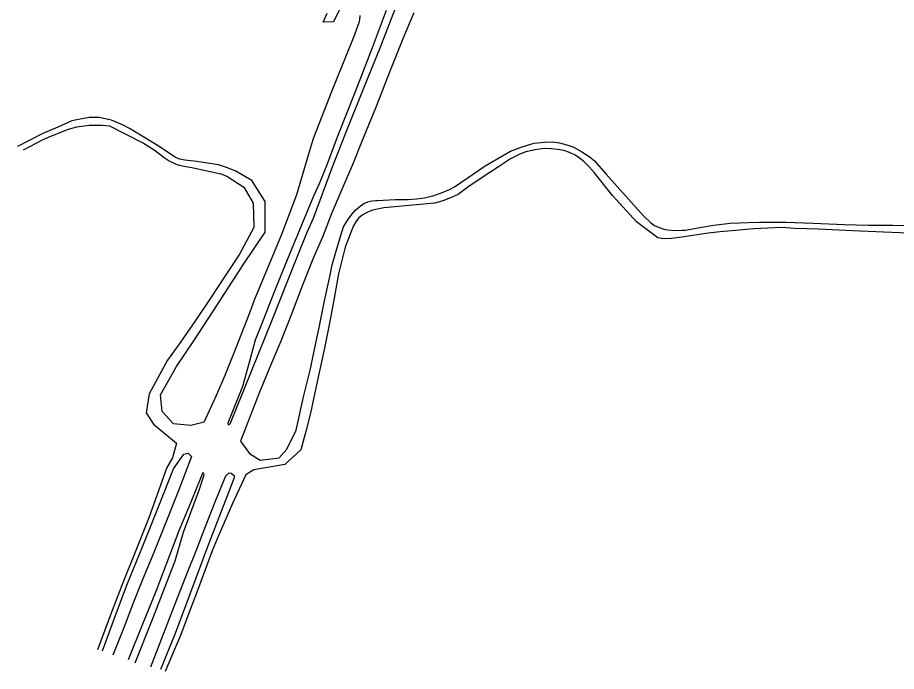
# Model space of a CAD drawing. Extents: x -304109 to -273954, y 21500 to 39796.
# Drawn here: x -296166.3 to -295672.7, y 22613.1 to 22980.6 of the extents above; entities that cross this region are included whole.
import ezdxf

# ---------------------------------------------------------------- set-up
doc = ezdxf.new("R2010")
doc.units = 0
doc.layers.add('krawedzie_ulic', color=7, linetype='Continuous')

msp = doc.modelspace()

# ---------------------------------------------------------------- linework, layer by layer
at = {"layer": 'krawedzie_ulic'}
for points in [[(-295959.219, 22984.538), (-295967.097, 22963.589), (-295974.009, 22945.64), (-295980.566, 22929.013), (-295986.767, 22913.454), (-295992.815, 22897.285), (-295996.83, 22887.115), (-296000, 22880.2), (-296006.465, 22864.886), (-296015.181, 22843.518), (-296021.932, 22826.781), (-296028.379, 22810.552), (-296032.761, 22799.31), (-296036.172, 22786.7), (-296039.986, 22773.224), (-296048.197, 22752.57), (-296047.991, 22751.809), (-296046.976, 22752.219), (-296042.491, 22763.005), (-296038.762, 22772.112), (-296031.056, 22791.545), (-296023.146, 22811.081), (-296009.9, 22844.708), (-296003.551, 22860.072), (-296000, 22867.847), (-295989.405, 22896.756), (-295982.252, 22914.87), (-295972.067, 22940.536), (-295962.664, 22963.599), (-295953.176, 22988.26)], [(-295983.797, 22988.567), (-295988.852, 22978.294), (-295994.608, 22978.06), (-295992.361, 22983.169)], [(-296061.454, 22753.145), (-296054.404, 22768.798), (-296049.614, 22779.586), (-296043.772, 22794.694), (-296035.561, 22815.145), (-296033.146, 22822.012), (-296026.194, 22839.055), (-296017.929, 22858.846), (-296009.369, 22881.229), (-296001.275, 22909.037), (-295999.803, 22913.232), (-295989.627, 22939.577), (-295981.551, 22959.474), (-295976.885, 22971.07), (-295974.712, 22976.887), (-295974.693, 22976.941), (-295974.062, 22979.299), (-295973.824, 22981.729)], [(-295943.792, 22983.252), (-295949.935, 22968.659), (-295957.006, 22950.931), (-295965.24, 22929.786), (-295973.081, 22910.674), (-295977.824, 22898.856), (-295984.116, 22884.011), (-295989.712, 22870.955), (-295994.997, 22857.226), (-296000, 22845.734), (-296006.291, 22830.196), (-296012.837, 22813.053), (-296018.427, 22798.707), (-296023.719, 22786.293), (-296030.42, 22770.063), (-296036.968, 22753.276), (-296041.046, 22742.542), (-296035.99, 22735.553), (-296030.031, 22731.92), (-296019.363, 22733.182), (-296015.01, 22738.126), (-296009.762, 22748.661), (-296005.461, 22768.284), (-296001.753, 22783.13), (-296000, 22791.443), (-295996.925, 22806.441), (-295993.825, 22821.439), (-295990.725, 22835.878), (-295989.506, 22841.674), (-295986.253, 22853.317), (-295983.153, 22863.079), (-295981.235, 22866.399), (-295978.982, 22869.502), (-295976.418, 22872.353), (-295973.749, 22874.777), (-295971.786, 22876.104), (-295969.628, 22877.083), (-295967.336, 22877.685), (-295964.976, 22877.894), (-295964.395, 22877.884), (-295954.279, 22878.399), (-295946.857, 22878.454), (-295942.271, 22878.696), (-295937.723, 22879.337)], [(-296061.454, 22753.145), (-296069.029, 22751.42), (-296078.688, 22752.194), (-296085.015, 22759.127), (-296085.964, 22768.672), (-296077.024, 22784.504), (-296067.267, 22798.968), (-296056.046, 22816.13), (-296039.569, 22841.592), (-296027.284, 22859.926), (-296027.295, 22877.246), (-296034.808, 22889.101), (-296044.076, 22894.397), (-296049.013, 22896.408), (-296053.389, 22897.864), (-296065.542, 22899.694), (-296072.304, 22900.48), (-296075.157, 22901.117), (-296077.544, 22901.982), (-296087.274, 22908.495), (-296103.419, 22918.233), (-296107.289, 22920.249), (-296113.499, 22923.018), (-296120.517, 22924.412), (-296126.159, 22924.491), (-296131.085, 22923.506), (-296135.808, 22922.522), (-296143.724, 22919.036), (-296152.147, 22915.396), (-296159.706, 22911.607), (-296166.3, 22908.177)], [(-296162.94, 22906.312), (-296152.388, 22911.84), (-296147.619, 22913.992), (-296137.774, 22917.993), (-296133, 22919.13), (-296126.042, 22920.225), (-296118.52, 22920.102), (-296114.707, 22919.711), (-296106.256, 22915.53), (-296095.614, 22909.985), (-296089.044, 22905.949), (-296083.999, 22902.058), (-296081.122, 22900.169), (-296078.046, 22898.626), (-296076.259, 22897.924), (-296071.747, 22896.858), (-296068.432, 22896.331)], [(-295913.204, 22890.727), (-295903.698, 22897.291), (-295892.921, 22903.499), (-295889.515, 22905.535), (-295883.511, 22907.824), (-295877.377, 22909.734), (-295876.146, 22910.068), (-295870.286, 22910.628), (-295865.928, 22910.786), (-295861.82, 22910.152), (-295857.792, 22909.127), (-295853.881, 22907.72), (-295853.574, 22907.591), (-295849.281, 22905.202), (-295845.197, 22902.473), (-295842.491, 22900.38), (-295835.678, 22892.657), (-295828.001, 22883.918), (-295821.595, 22876.907), (-295814.274, 22868.88), (-295810.817, 22865.426), (-295808.496, 22863.829), (-295805.972, 22862.577), (-295803.296, 22861.694), (-295801.056, 22861.263), (-295797.074, 22860.955), (-295793.082, 22861.048), (-295791.295, 22861.219), (-295781.992, 22862.75), (-295775.434, 22863.872), (-295765.979, 22865.047), (-295755.862, 22865.461), (-295749.609, 22865.719), (-295742.899, 22865.723), (-295734.714, 22865.576), (-295719.412, 22864.975), (-295701.975, 22864.275), (-295688.554, 22864.029), (-295674.676, 22863.987), (-295659.984, 22863.539)], [(-295656.476, 22859.068), (-295679.912, 22859.968), (-295697.095, 22860.669), (-295716.616, 22861.673), (-295729.63, 22862.071), (-295737.103, 22862.575), (-295752.659, 22861.853), (-295760.946, 22861.187), (-295771.57, 22860.215), (-295778.382, 22859.499), (-295793.125, 22857.202), (-295799.073, 22856.435), (-295801.867, 22856.258), (-295804.658, 22856.48), (-295806.647, 22856.888), (-295818.646, 22865.726), (-295832.068, 22880.662), (-295842.44, 22893.517), (-295845.223, 22896.73), (-295848.296, 22899.666), (-295851.631, 22902.302), (-295853.116, 22903.321), (-295856.255, 22904.767), (-295859.54, 22905.84), (-295862.927, 22906.527), (-295866.371, 22906.818), (-295866.436, 22906.82), (-295869.898, 22906.983), (-295873.356, 22906.747), (-295876.764, 22906.114), (-295877.213, 22906), (-295880.776, 22905.077), (-295884.219, 22903.774), (-295885.347, 22903.25), (-295889.413, 22901.163), (-295896.225, 22896.685), (-295905.934, 22890.325), (-295913.305, 22885.288), (-295918.846, 22881.268), (-295923.083, 22879.259), (-295927.476, 22877.619), (-295931.993, 22876.359), (-295932.108, 22876.332), (-295956.526, 22874.133), (-295960.616, 22873.719), (-295963.378, 22873.208)], [(-296068.432, 22896.331), (-296052.101, 22892.841), (-296048.792, 22891.482), (-296039.216, 22885.375), (-296034, 22876.355), (-296033.596, 22862.694), (-296041.674, 22847.729), (-296049.66, 22835.456), (-296058.002, 22822.979), (-296066.292, 22810.4), (-296074.837, 22798.125), (-296082.068, 22788.09), (-296092.47, 22769.052), (-296094.11, 22758.48), (-296089.92, 22752.148), (-296076.973, 22741.483), (-296079.23, 22733.145), (-296082.464, 22727.798), (-296092.629, 22699.518), (-296100.285, 22680.084), (-296106.834, 22663.856), (-296113.229, 22647.272), (-296121.334, 22625.297)], [(-296068.433, 22896.331), (-296068.432, 22896.331)], [(-296068.432, 22896.331), (-296068.427, 22896.33)], [(-295937.723, 22879.337), (-295933.248, 22880.37), (-295932.979, 22880.446), (-295928.263, 22882.038), (-295923.689, 22884.003), (-295920.88, 22885.435), (-295913.204, 22890.727)], [(-295963.378, 22873.208), (-295966.667, 22872.384), (-295969.837, 22871.179), (-295972.783, 22869.644), (-295974.727, 22867.857), (-295976.379, 22865.796), (-295977.702, 22863.511)], [(-295977.702, 22863.511), (-295978.222, 22862.32), (-295982.24, 22851.633), (-295986.128, 22836.547), (-295988.07, 22825.045), (-295991.028, 22808.834), (-295993.874, 22794.802), (-295996.923, 22781.176), (-296000, 22766.381), (-296001.715, 22758.243), (-296004.222, 22748.785), (-296007.283, 22737.7), (-296016.147, 22729.386), (-296033.62, 22726.471), (-296038.132, 22723.558), (-296045.597, 22707.529), (-296054.115, 22687.686), (-296056.937, 22680.97), (-296065.192, 22658.588), (-296070.681, 22644.345), (-296074.809, 22633.255), (-296078.943, 22623.842), (-296083.377, 22613.108)], [(-296061.454, 22753.145), (-296061.463, 22753.126)], [(-296118.638, 22624.699), (-296111.189, 22645.147), (-296104.491, 22662.443), (-296096.129, 22683.199), (-296086.861, 22706.55), (-296078.7, 22727.052), (-296072.834, 22735.151), (-296070.55, 22735.871)], [(-296070.55, 22735.871), (-296068.532, 22733.899), (-296075.812, 22715.127), (-296082.56, 22697.679), (-296089.311, 22680.941), (-296096.265, 22664.254), (-296101.151, 22652.044), (-296106.336, 22638.106), (-296112.785, 22622.233)], [(-296070.55, 22735.871), (-296068.535, 22733.902)], [(-296100.165, 22617.916), (-296090.395, 22642.843), (-296077.703, 22675.198), (-296073.085, 22691.419), (-296064.175, 22715.479), (-296061.409, 22723.617), (-296061.973, 22724.935), (-296062.63, 22724.018), (-296069.33, 22707.332), (-296075.73, 22692.17), (-296080.966, 22678.232), (-296088.721, 22658.037), (-296096.479, 22638.755), (-296104.135, 22619.576)], [(-296085.923, 22614.469), (-296077.507, 22634.565), (-296069.554, 22656.082), (-296058.831, 22684.822), (-296049.566, 22708.986), (-296044.278, 22722.619), (-296046.317, 22724.338), (-296047.69, 22724.586), (-296049.514, 22722.801), (-296055.107, 22709.217), (-296061.302, 22693.447), (-296065.833, 22681.594), (-296071.928, 22666.231), (-296078.325, 22649.952), (-296091.619, 22615.462)]]:
    msp.add_lwpolyline(points, dxfattribs=at)

doc.saveas('drawing.dxf')
